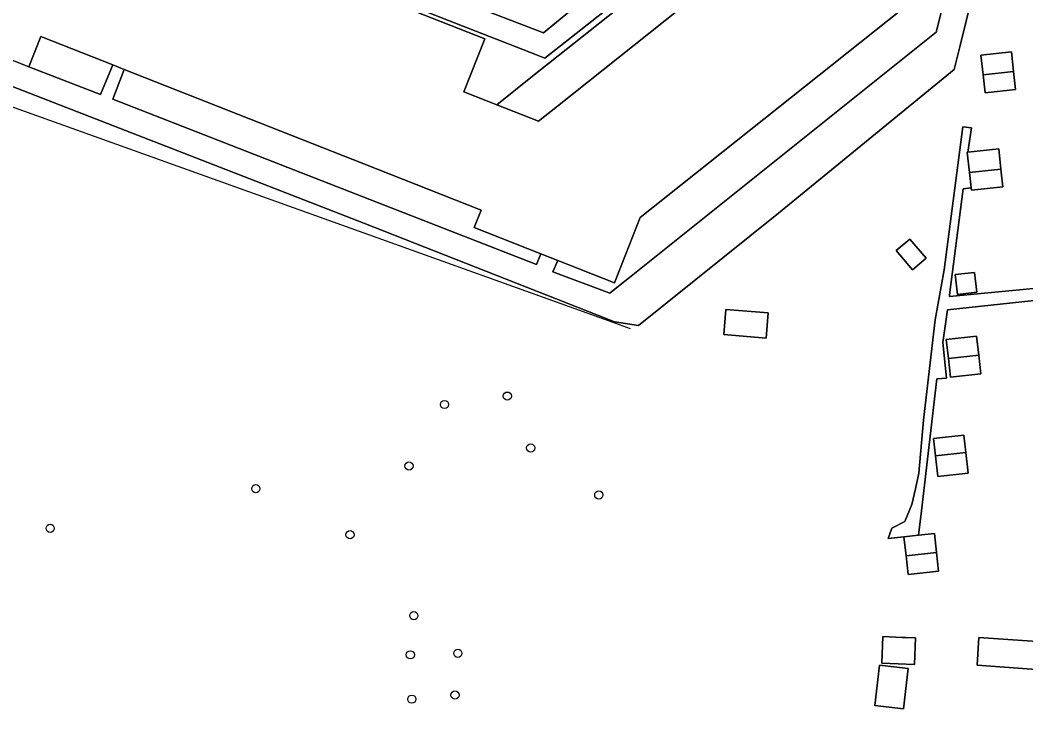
# Model space of a CAD drawing. Extents: x 160023 to 161302, y 384750 to 385707.
# Drawn here: x 160959 to 161079, y 384953.5 to 385035.7 of the extents above; entities that cross this region are included whole.
import ezdxf

# ---------------------------------------------------------------- set-up
doc = ezdxf.new("R2010")
doc.units = 0
for name, color, linetype in [('IMGEO_Boom', 7, 'Continuous'), ('IMGEO_Erf', 7, 'Continuous'), ('IMGEO_Groenvoorziening', 7, 'Continuous'), ('IMGEO_Hek', 7, 'Continuous'), ('IMGEO_Pand', 7, 'Continuous'), ('IMGEO_Voetpad_open', 7, 'Continuous')]:
    doc.layers.add(name, color=color, linetype=linetype)

msp = doc.modelspace()

# ---------------------------------------------------------------- linework, layer by layer
at = {"layer": 'IMGEO_Boom'}
for centre in [(161017.11, 384990.83), (161009.62, 384989.83), (161019.91, 384984.65), (161005.39, 384982.49), (160987.13, 384979.78), (161028.02, 384979.04), (160962.6, 384975.06), (160998.36, 384974.29), (161005.96, 384964.64), (161005.55, 384959.96), (161011.21, 384960.15), (161005.73, 384954.68), (161010.87, 384955.16)]:
    msp.add_circle(centre, 0.489, dxfattribs=at)
at = {"layer": 'IMGEO_Erf'}
for points in [[(161059.65, 385054.56), (161058.73, 385055.72), (161056.82, 385058.12), (161020.13, 385028.98), (161015.86, 385025.58), (161020.83, 385023.62), (161023.11, 385025.43)], [(161068.27, 385034.24), (161070.16, 385041.79), (161069.03, 385040.89), (161032.95, 385012.13), (161029.88, 385004.35), (161023.14, 385007.01), (161022.55, 385005.67), (161029.35, 385003.12), (161030.56, 385004.09), (161031.49, 385004.83)], [(160960.06, 385030.12), (160968.62, 385026.83), (160970.07, 385030.34), (160961.48, 385033.73)], [(161073.59, 385031.51), (161077.22, 385031.91), (161077.48, 385029.57), (161077.72, 385027.39), (161074.09, 385026.99), (161073.85, 385029.15)], [(160971.44, 385029.8), (160970.06, 385026.27), (161000, 385014.56), (161020.6, 385006.51), (161021.12, 385007.81), (161013.17, 385010.95), (161013.98, 385013.01), (161000, 385018.53)], [(161063.49, 385008.21), (161065.12, 385009.57), (161067.05, 385007.27), (161065.43, 385005.91)], [(161070.52, 385005.33), (161072.84, 385005.59), (161073.11, 385003.22), (161070.78, 385002.96)], [(161043.18, 385001.18), (161048.24, 385000.76), (161047.98, 384997.76), (161042.93, 384998.18)], [(161069.46, 384997.58), (161073.08, 384997.98), (161073.33, 384995.71), (161073.58, 384993.47), (161069.96, 384993.07), (161069.71, 384995.33)], [(161067.95, 384985.76), (161071.57, 384986.16), (161071.8, 384984.09), (161072.07, 384981.65), (161068.45, 384981.25), (161068.18, 384983.71)], [(161064.62, 384962.03), (161065.81, 384961.98), (161065.68, 384958.82), (161061.78, 384958.98), (161061.9, 384962.14), (161064.19, 384962.04)], [(161064.9, 384958.34), (161064.36, 384953.51), (161060.95, 384953.9), (161061.5, 384958.72)]]:
    msp.add_lwpolyline(points, close=True, dxfattribs=at)
for points in [[(161073.31, 385041.55), (161071.11, 385032.66), (161070.4, 385029.79), (161049.45, 385012.65), (161032.76, 384999.25), (161029.9, 384999.69), (161029.11, 385000), (161000, 385011.46), (160950.09, 385030.88)], [(161064.41, 384974.04), (161062.55, 384973.83), (161062.98, 384975.08), (161064.53, 384975.88), (161065.36, 384977.89), (161065.78, 384979.77), (161066.2, 384981.64), (161066.76, 384987.97), (161068.15, 384999.92), (161069.2, 385005.88), (161071.44, 385022.96), (161072.48, 385022.82), (161072.03, 385019.92), (161075.72, 385020.32), (161075.98, 385017.92), (161076.22, 385015.81), (161072.47, 385015.39), (161072.44, 385015.66), (161071.49, 385015.57), (161069.86, 385002.92), (161069.84, 385002.7), (161081.52, 385003.82)], [(161081.05, 385002.36), (161069.61, 385001.14), (161069.05, 384997.21), (161069.49, 384992.98), (161068.34, 384992.87), (161066.49, 384977.14), (161066.15, 384974.23), (161068.04, 384974.44), (161068.29, 384972.17), (161068.54, 384969.93), (161064.91, 384969.53), (161064.67, 384971.77), (161064.41, 384974.04)], [(161082.37, 384958.07), (161073.13, 384958.72), (161073.36, 384962.04), (161082.6, 384961.39)]]:
    msp.add_lwpolyline(points, dxfattribs=at)
at = {"layer": 'IMGEO_Groenvoorziening'}
msp.add_lwpolyline([(161018.52, 385039.07), (161017.59, 385036.73), (161008.34, 385040.39), (161007.94, 385039.36), (161021.41, 385034.15), (161024.53, 385036.7)], close=True, dxfattribs=at)
at = {"layer": 'IMGEO_Hek'}
msp.add_lwpolyline([(160949.17, 385028.54), (160950.41, 385028.09), (161000, 385010.29), (161028.69, 385000), (161031.78, 384998.89)], dxfattribs=at)
at = {"layer": 'IMGEO_Pand'}
for points in [[(161059.65, 385054.56), (161023.11, 385025.43), (161020.83, 385023.62), (161015.86, 385025.58), (161011.93, 385027.13), (161014.43, 385033.45), (160992.67, 385042.04)], [(160954.66, 385036.37), (160953.25, 385032.81), (160960.06, 385030.12), (160961.48, 385033.73), (160970.07, 385030.34), (160971.44, 385029.8), (161000, 385018.53), (161013.98, 385013.01), (161013.17, 385010.95), (161021.12, 385007.81), (161023.14, 385007.01), (161029.88, 385004.35), (161032.95, 385012.13), (161069.03, 385040.89)]]:
    msp.add_lwpolyline(points, dxfattribs=at)
for points in [[(161077.22, 385031.91), (161073.59, 385031.51), (161073.85, 385029.15), (161077.48, 385029.57)], [(161074.09, 385026.99), (161077.72, 385027.39), (161077.48, 385029.57), (161073.85, 385029.15)], [(161072.03, 385019.92), (161071.97, 385019.91), (161072.23, 385017.5), (161075.98, 385017.92), (161075.72, 385020.32)], [(161075.98, 385017.92), (161072.23, 385017.5), (161072.44, 385015.66), (161072.47, 385015.39), (161076.22, 385015.81)], [(161065.12, 385009.57), (161063.49, 385008.21), (161065.43, 385005.91), (161067.05, 385007.27)], [(161070.52, 385005.33), (161070.78, 385002.96), (161073.11, 385003.22), (161072.84, 385005.59)], [(161042.93, 384998.18), (161047.98, 384997.76), (161048.24, 385000.76), (161043.18, 385001.18)], [(161073.08, 384997.98), (161069.46, 384997.58), (161069.71, 384995.33), (161073.33, 384995.71)], [(161069.96, 384993.07), (161073.58, 384993.47), (161073.33, 384995.71), (161069.71, 384995.33)], [(161071.57, 384986.16), (161067.95, 384985.76), (161068.18, 384983.71), (161071.8, 384984.09)], [(161068.45, 384981.25), (161072.07, 384981.65), (161071.8, 384984.09), (161068.18, 384983.71)], [(161068.04, 384974.44), (161066.15, 384974.23), (161064.41, 384974.04), (161064.67, 384971.77), (161068.29, 384972.17)], [(161064.91, 384969.53), (161068.54, 384969.93), (161068.29, 384972.17), (161064.67, 384971.77)], [(161061.78, 384958.98), (161065.68, 384958.82), (161065.81, 384961.98), (161064.62, 384962.03), (161064.19, 384962.04), (161061.9, 384962.14)], [(161082.6, 384961.39), (161073.36, 384962.04), (161073.13, 384958.72), (161082.37, 384958.07)], [(161061.5, 384958.72), (161060.95, 384953.9), (161064.36, 384953.51), (161064.9, 384958.34)]]:
    msp.add_lwpolyline(points, close=True, dxfattribs=at)
at = {"layer": 'IMGEO_Voetpad_open'}
for points in [[(160992.67, 385042.04), (161014.43, 385033.45), (161011.93, 385027.13), (161015.86, 385025.58), (161020.13, 385028.98), (161056.82, 385058.12)], [(161042.88, 385047.97), (161021.6, 385031.14), (161020.61, 385031.53), (160988.19, 385044.24)], [(160953.22, 385036.92), (160952.07, 385033.99), (160951.42, 385034.25), (160950.09, 385030.88), (161000, 385011.46), (161029.11, 385000), (161029.9, 384999.69), (161032.76, 384999.25), (161049.45, 385012.65), (161070.4, 385029.79), (161071.11, 385032.66), (161073.31, 385041.55)], [(161070.16, 385041.79), (161068.27, 385034.24), (161031.49, 385004.83), (161030.56, 385004.09), (161029.35, 385003.12), (161022.55, 385005.67), (161023.14, 385007.01), (161021.12, 385007.81), (161020.6, 385006.51), (161000, 385014.56), (160970.06, 385026.27), (160971.44, 385029.8), (160970.07, 385030.34), (160968.62, 385026.83), (160960.06, 385030.12), (160953.25, 385032.81), (160954.66, 385036.37)], [(161081.52, 385003.82), (161069.84, 385002.7), (161069.86, 385002.92), (161071.49, 385015.57), (161072.44, 385015.66), (161072.23, 385017.5), (161071.97, 385019.91), (161072.03, 385019.92), (161072.48, 385022.82), (161071.44, 385022.96), (161069.2, 385005.88), (161068.15, 384999.92), (161066.76, 384987.97), (161066.2, 384981.64), (161065.78, 384979.77), (161065.36, 384977.89), (161064.53, 384975.88), (161062.98, 384975.08), (161062.55, 384973.83), (161064.41, 384974.04), (161066.15, 384974.23), (161066.49, 384977.14), (161068.34, 384992.87), (161069.49, 384992.98), (161069.05, 384997.21), (161069.61, 385001.14), (161081.05, 385002.36)]]:
    msp.add_lwpolyline(points, dxfattribs=at)
msp.add_lwpolyline([(161008.34, 385040.39), (161004.87, 385041.76), (160989.59, 385047.8), (160988.19, 385044.24), (161020.61, 385031.53), (161021.6, 385031.14), (161042.88, 385047.97), (161042.4, 385048.91), (161041.52, 385050.6), (161033.35, 385043.91), (161025.18, 385037.23), (161024.53, 385036.7), (161021.41, 385034.15), (161007.94, 385039.36)], close=True, dxfattribs=at)

doc.saveas('drawing.dxf')
